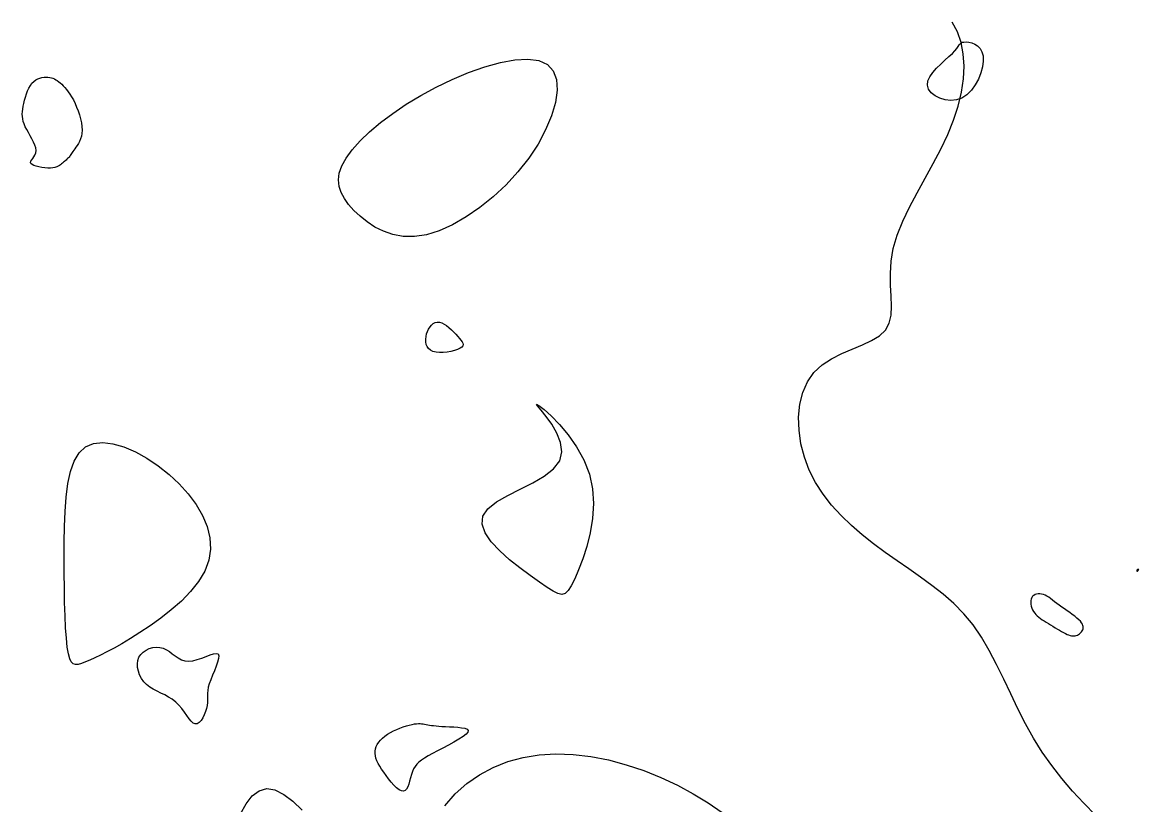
# Model space of a CAD drawing. Extents: x 3040093 to 3056816, y 408076 to 509144.
# Drawn here: x 3047393.1 to 3047459.8, y 436454.1 to 436500.8 of the extents above; entities that cross this region are included whole.
import ezdxf

# ---------------------------------------------------------------- set-up
doc = ezdxf.new("R2010")
doc.units = 0
doc.layers.add('V-CHAN-CONT-EL17', color=7, linetype='Continuous')

msp = doc.modelspace()

# ---------------------------------------------------------------- linework, layer by layer
at = {"layer": 'V-CHAN-CONT-EL17'}
for points in [[(3047457.24, 436453.445), (3047456.535, 436454.155), (3047455.862, 436454.883), (3047455.223, 436455.633), (3047454.619, 436456.407), (3047454.055, 436457.209), (3047453.532, 436458.042), (3047453.051, 436458.906), (3047452.602, 436459.792), (3047452.173, 436460.685), (3047451.753, 436461.573), (3047451.329, 436462.442), (3047450.889, 436463.28), (3047450.422, 436464.073), (3047449.916, 436464.809), (3047449.361, 436465.477), (3047448.763, 436466.086), (3047448.128, 436466.647), (3047447.465, 436467.171), (3047446.78, 436467.671), (3047446.081, 436468.157), (3047445.376, 436468.641), (3047444.672, 436469.135), (3047443.976, 436469.649), (3047443.299, 436470.187), (3047442.649, 436470.751), (3047442.036, 436471.344), (3047441.468, 436471.969), (3047440.956, 436472.629), (3047440.508, 436473.326), (3047440.134, 436474.063), (3047439.843, 436474.839), (3047439.637, 436475.639), (3047439.522, 436476.444), (3047439.5, 436477.236), (3047439.574, 436477.995), (3047439.749, 436478.704), (3047440.026, 436479.344), (3047440.41, 436479.896), (3047440.897, 436480.348), (3047441.463, 436480.716), (3047442.074, 436481.023), (3047442.698, 436481.291), (3047443.304, 436481.543), (3047443.859, 436481.801), (3047444.331, 436482.089), (3047444.689, 436482.429), (3047444.91, 436482.839), (3047445.018, 436483.318), (3047445.046, 436483.859), (3047445.027, 436484.458), (3047444.995, 436485.109), (3047444.982, 436485.806), (3047445.023, 436486.542), (3047445.15, 436487.314), (3047445.387, 436488.114), (3047445.721, 436488.938), (3047446.128, 436489.781), (3047446.583, 436490.639), (3047447.063, 436491.506), (3047447.544, 436492.378), (3047448.002, 436493.251), (3047448.414, 436494.119), (3047448.759, 436494.978), (3047449.032, 436495.822), (3047449.229, 436496.645), (3047449.347, 436497.442), (3047449.384, 436498.207), (3047449.337, 436498.935), (3047449.204, 436499.62), (3047448.98, 436500.257), (3047448.67, 436500.842)], [(3047418.357, 436453.999), (3047418.981, 436454.707), (3047419.675, 436455.326), (3047420.432, 436455.855), (3047421.248, 436456.293), (3047422.117, 436456.638), (3047423.035, 436456.89), (3047423.996, 436457.047), (3047424.994, 436457.108), (3047426.024, 436457.072), (3047427.075, 436456.948), (3047428.136, 436456.74), (3047429.197, 436456.458), (3047430.245, 436456.107), (3047431.269, 436455.697), (3047432.259, 436455.233), (3047433.203, 436454.723), (3047434.093, 436454.174), (3047434.931, 436453.591)], [(3047406.159, 436453.513), (3047406.485, 436454.117), (3047406.854, 436454.588), (3047407.266, 436454.9), (3047407.721, 436455.026), (3047408.215, 436454.947), (3047408.74, 436454.685), (3047409.288, 436454.271), (3047409.848, 436453.735)]]:
    msp.add_lwpolyline(points, dxfattribs=at)
for points in [[(3047447.225, 436497.321), (3047447.339, 436497.576), (3047447.518, 436497.833), (3047447.741, 436498.085), (3047447.989, 436498.33), (3047448.242, 436498.561), (3047448.481, 436498.774), (3047448.684, 436498.965), (3047448.839, 436499.129), (3047448.95, 436499.267), (3047449.031, 436499.382), (3047449.092, 436499.473), (3047449.145, 436499.544), (3047449.202, 436499.595), (3047449.275, 436499.629), (3047449.374, 436499.647), (3047449.509, 436499.65), (3047449.67, 436499.633), (3047449.846, 436499.592), (3047450.024, 436499.519), (3047450.193, 436499.411), (3047450.339, 436499.261), (3047450.451, 436499.063), (3047450.516, 436498.814), (3047450.526, 436498.51), (3047450.481, 436498.166), (3047450.384, 436497.802), (3047450.239, 436497.434), (3047450.05, 436497.081), (3047449.82, 436496.763), (3047449.553, 436496.496), (3047449.253, 436496.3), (3047448.925, 436496.188), (3047448.583, 436496.155), (3047448.245, 436496.191), (3047447.928, 436496.287), (3047447.647, 436496.433), (3047447.42, 436496.619), (3047447.264, 436496.835), (3047447.196, 436497.072)], [(3047418.804, 436497.413), (3047419.781, 436497.823), (3047420.748, 436498.165), (3047421.678, 436498.425), (3047422.544, 436498.585), (3047423.32, 436498.63), (3047423.979, 436498.544), (3047424.493, 436498.313), (3047424.842, 436497.925), (3047425.03, 436497.4), (3047425.068, 436496.761), (3047424.966, 436496.032), (3047424.735, 436495.238), (3047424.385, 436494.402), (3047423.928, 436493.549), (3047423.372, 436492.704), (3047422.731, 436491.888), (3047422.02, 436491.115), (3047421.257, 436490.4), (3047420.459, 436489.755), (3047419.642, 436489.193), (3047418.825, 436488.726), (3047418.025, 436488.368), (3047417.259, 436488.131), (3047416.542, 436488.024), (3047415.875, 436488.033), (3047415.259, 436488.143), (3047414.694, 436488.335), (3047414.179, 436488.592), (3047413.713, 436488.898), (3047413.298, 436489.235), (3047412.932, 436489.586), (3047412.616, 436489.937), (3047412.358, 436490.289), (3047412.164, 436490.648), (3047412.045, 436491.018), (3047412.006, 436491.405), (3047412.058, 436491.813), (3047412.207, 436492.246), (3047412.462, 436492.711), (3047412.828, 436493.21), (3047413.299, 436493.735), (3047413.866, 436494.279), (3047414.522, 436494.831), (3047415.256, 436495.384), (3047416.06, 436495.927), (3047416.926, 436496.453), (3047417.845, 436496.952)], [(3047393.225, 436494.75), (3047393.175, 436494.903), (3047393.141, 436495.05), (3047393.124, 436495.194), (3047393.12, 436495.339), (3047393.128, 436495.486), (3047393.147, 436495.641), (3047393.175, 436495.806), (3047393.21, 436495.982), (3047393.254, 436496.167), (3047393.305, 436496.355), (3047393.365, 436496.543), (3047393.433, 436496.724), (3047393.511, 436496.895), (3047393.599, 436497.05), (3047393.697, 436497.184), (3047393.805, 436497.295), (3047393.921, 436497.383), (3047394.042, 436497.449), (3047394.167, 436497.497), (3047394.293, 436497.529), (3047394.417, 436497.546), (3047394.537, 436497.551), (3047394.651, 436497.545), (3047394.757, 436497.531), (3047394.856, 436497.509), (3047394.949, 436497.479), (3047395.037, 436497.441), (3047395.124, 436497.394), (3047395.209, 436497.339), (3047395.295, 436497.275), (3047395.383, 436497.203), (3047395.474, 436497.122), (3047395.569, 436497.03), (3047395.666, 436496.927), (3047395.765, 436496.811), (3047395.865, 436496.68), (3047395.966, 436496.533), (3047396.067, 436496.367), (3047396.168, 436496.183), (3047396.268, 436495.978), (3047396.364, 436495.758), (3047396.453, 436495.527), (3047396.533, 436495.29), (3047396.599, 436495.051), (3047396.65, 436494.817), (3047396.683, 436494.592), (3047396.693, 436494.381), (3047396.681, 436494.187), (3047396.648, 436494.012), (3047396.599, 436493.853), (3047396.538, 436493.71), (3047396.469, 436493.58), (3047396.396, 436493.464), (3047396.324, 436493.36), (3047396.257, 436493.266), (3047396.198, 436493.182), (3047396.147, 436493.106), (3047396.101, 436493.037), (3047396.06, 436492.976), (3047396.022, 436492.919), (3047395.985, 436492.867), (3047395.949, 436492.818), (3047395.911, 436492.772), (3047395.87, 436492.727), (3047395.826, 436492.683), (3047395.78, 436492.64), (3047395.732, 436492.596), (3047395.682, 436492.552), (3047395.63, 436492.508), (3047395.577, 436492.462), (3047395.522, 436492.414), (3047395.465, 436492.365), (3047395.405, 436492.315), (3047395.339, 436492.267), (3047395.262, 436492.223), (3047395.174, 436492.184), (3047395.071, 436492.152), (3047394.951, 436492.129), (3047394.81, 436492.117), (3047394.648, 436492.117), (3047394.471, 436492.13), (3047394.291, 436492.152), (3047394.114, 436492.185), (3047393.951, 436492.226), (3047393.811, 436492.274), (3047393.703, 436492.328), (3047393.636, 436492.388), (3047393.616, 436492.452), (3047393.635, 436492.522), (3047393.682, 436492.599), (3047393.746, 436492.685), (3047393.814, 436492.783), (3047393.877, 436492.893), (3047393.922, 436493.017), (3047393.938, 436493.157), (3047393.918, 436493.314), (3047393.866, 436493.484), (3047393.789, 436493.665), (3047393.694, 436493.852), (3047393.59, 436494.042), (3047393.484, 436494.23), (3047393.383, 436494.413), (3047393.294, 436494.587)], [(3047417.501, 436481.222), (3047417.387, 436481.321), (3047417.304, 436481.441), (3047417.25, 436481.577), (3047417.223, 436481.725), (3047417.219, 436481.881), (3047417.237, 436482.04), (3047417.274, 436482.198), (3047417.327, 436482.349), (3047417.394, 436482.491), (3047417.476, 436482.618), (3047417.569, 436482.727), (3047417.674, 436482.815), (3047417.789, 436482.876), (3047417.913, 436482.907), (3047418.044, 436482.904), (3047418.182, 436482.865), (3047418.323, 436482.794), (3047418.467, 436482.698), (3047418.61, 436482.582), (3047418.75, 436482.454), (3047418.885, 436482.319), (3047419.012, 436482.184), (3047419.13, 436482.055), (3047419.236, 436481.937), (3047419.325, 436481.83), (3047419.393, 436481.732), (3047419.437, 436481.643), (3047419.45, 436481.561), (3047419.429, 436481.484), (3047419.37, 436481.412), (3047419.268, 436481.342), (3047419.121, 436481.275), (3047418.937, 436481.213), (3047418.727, 436481.16), (3047418.501, 436481.119), (3047418.27, 436481.094), (3047418.044, 436481.088), (3047417.834, 436481.105), (3047417.65, 436481.149)], [(3047420.936, 436471.757), (3047421.456, 436472.163), (3047422.12, 436472.548), (3047422.861, 436472.924), (3047423.611, 436473.306), (3047424.301, 436473.707), (3047424.863, 436474.14), (3047425.231, 436474.62), (3047425.356, 436475.152), (3047425.277, 436475.713), (3047425.053, 436476.274), (3047424.744, 436476.803), (3047424.41, 436477.271), (3047424.109, 436477.647), (3047423.9, 436477.901), (3047423.844, 436478.002), (3047423.983, 436477.928), (3047424.286, 436477.69), (3047424.71, 436477.306), (3047425.206, 436476.793), (3047425.73, 436476.171), (3047426.235, 436475.457), (3047426.675, 436474.671), (3047427.004, 436473.829), (3047427.187, 436472.952), (3047427.237, 436472.06), (3047427.179, 436471.173), (3047427.038, 436470.313), (3047426.836, 436469.501), (3047426.6, 436468.758), (3047426.353, 436468.106), (3047426.119, 436467.564), (3047425.917, 436467.151), (3047425.734, 436466.862), (3047425.553, 436466.692), (3047425.354, 436466.634), (3047425.12, 436466.679), (3047424.831, 436466.822), (3047424.469, 436467.055), (3047424.016, 436467.371), (3047423.465, 436467.762), (3047422.852, 436468.213), (3047422.228, 436468.709), (3047421.64, 436469.234), (3047421.137, 436469.773), (3047420.768, 436470.31), (3047420.583, 436470.83), (3047420.629, 436471.315)], [(3047395.641, 436470.686), (3047395.674, 436471.592), (3047395.738, 436472.455), (3047395.842, 436473.255), (3047395.998, 436473.974), (3047396.218, 436474.592), (3047396.513, 436475.089), (3047396.893, 436475.446), (3047397.367, 436475.65), (3047397.92, 436475.708), (3047398.534, 436475.635), (3047399.191, 436475.446), (3047399.874, 436475.153), (3047400.563, 436474.772), (3047401.241, 436474.317), (3047401.889, 436473.801), (3047402.491, 436473.238), (3047403.033, 436472.636), (3047403.5, 436472.005), (3047403.881, 436471.351), (3047404.161, 436470.683), (3047404.328, 436470.008), (3047404.369, 436469.335), (3047404.27, 436468.672), (3047404.024, 436468.026), (3047403.651, 436467.403), (3047403.175, 436466.805), (3047402.623, 436466.237), (3047402.018, 436465.704), (3047401.388, 436465.209), (3047400.755, 436464.757), (3047400.147, 436464.352), (3047399.584, 436463.997), (3047399.068, 436463.689), (3047398.599, 436463.424), (3047398.174, 436463.198), (3047397.791, 436463.006), (3047397.45, 436462.846), (3047397.149, 436462.712), (3047396.885, 436462.6), (3047396.658, 436462.51), (3047396.463, 436462.452), (3047396.299, 436462.438), (3047396.161, 436462.481), (3047396.046, 436462.595), (3047395.951, 436462.793), (3047395.873, 436463.087), (3047395.808, 436463.49), (3047395.754, 436464.011), (3047395.709, 436464.639), (3047395.674, 436465.357), (3047395.648, 436466.15), (3047395.631, 436467.003), (3047395.621, 436467.898), (3047395.62, 436468.821), (3047395.626, 436469.756)], [(3047459.751, 436468.032), (3047459.755, 436468.035), (3047459.759, 436468.038), (3047459.762, 436468.042), (3047459.766, 436468.047), (3047459.77, 436468.052), (3047459.774, 436468.058), (3047459.779, 436468.065), (3047459.784, 436468.072), (3047459.791, 436468.079), (3047459.797, 436468.087), (3047459.803, 436468.094), (3047459.808, 436468.102), (3047459.811, 436468.109), (3047459.813, 436468.115), (3047459.812, 436468.121), (3047459.809, 436468.125), (3047459.803, 436468.129), (3047459.795, 436468.131), (3047459.786, 436468.132), (3047459.776, 436468.132), (3047459.765, 436468.13), (3047459.754, 436468.126), (3047459.744, 436468.121), (3047459.734, 436468.113), (3047459.725, 436468.105), (3047459.717, 436468.095), (3047459.711, 436468.085), (3047459.706, 436468.074), (3047459.703, 436468.064), (3047459.701, 436468.055), (3047459.702, 436468.047), (3047459.704, 436468.04), (3047459.708, 436468.035), (3047459.713, 436468.032), (3047459.72, 436468.029), (3047459.726, 436468.028), (3047459.733, 436468.028), (3047459.74, 436468.028), (3047459.746, 436468.03)], [(3047454.418, 436464.895), (3047454.551, 436464.813), (3047454.686, 436464.729), (3047454.822, 436464.645), (3047454.956, 436464.564), (3047455.086, 436464.487), (3047455.211, 436464.415), (3047455.328, 436464.35), (3047455.436, 436464.294), (3047455.535, 436464.247), (3047455.627, 436464.208), (3047455.712, 436464.179), (3047455.792, 436464.16), (3047455.868, 436464.15), (3047455.942, 436464.15), (3047456.014, 436464.159), (3047456.086, 436464.178), (3047456.156, 436464.206), (3047456.223, 436464.243), (3047456.286, 436464.286), (3047456.344, 436464.335), (3047456.395, 436464.389), (3047456.438, 436464.448), (3047456.471, 436464.509), (3047456.495, 436464.573), (3047456.506, 436464.64), (3047456.503, 436464.709), (3047456.486, 436464.783), (3047456.453, 436464.86), (3047456.401, 436464.942), (3047456.33, 436465.03), (3047456.239, 436465.123), (3047456.126, 436465.222), (3047455.994, 436465.326), (3047455.849, 436465.434), (3047455.695, 436465.544), (3047455.535, 436465.657), (3047455.373, 436465.769), (3047455.215, 436465.881), (3047455.063, 436465.991), (3047454.923, 436466.097), (3047454.792, 436466.199), (3047454.669, 436466.295), (3047454.552, 436466.383), (3047454.441, 436466.462), (3047454.333, 436466.531), (3047454.227, 436466.587), (3047454.121, 436466.63), (3047454.015, 436466.658), (3047453.909, 436466.672), (3047453.807, 436466.67), (3047453.71, 436466.654), (3047453.621, 436466.623), (3047453.542, 436466.578), (3047453.475, 436466.519), (3047453.423, 436466.445), (3047453.388, 436466.358), (3047453.369, 436466.26), (3047453.365, 436466.154), (3047453.374, 436466.043), (3047453.397, 436465.929), (3047453.432, 436465.816), (3047453.479, 436465.707), (3047453.535, 436465.605), (3047453.6, 436465.511), (3047453.675, 436465.425), (3047453.758, 436465.345), (3047453.849, 436465.27), (3047453.948, 436465.196), (3047454.055, 436465.124), (3047454.169, 436465.051), (3047454.291, 436464.975)], [(3047402.077, 436460.364), (3047401.856, 436460.501), (3047401.627, 436460.623), (3047401.395, 436460.735), (3047401.166, 436460.846), (3047400.945, 436460.963), (3047400.737, 436461.092), (3047400.547, 436461.241), (3047400.381, 436461.416), (3047400.241, 436461.612), (3047400.13, 436461.822), (3047400.051, 436462.042), (3047400.004, 436462.263), (3047399.993, 436462.481), (3047400.02, 436462.688), (3047400.088, 436462.879), (3047400.197, 436463.048), (3047400.341, 436463.191), (3047400.513, 436463.308), (3047400.706, 436463.396), (3047400.912, 436463.453), (3047401.125, 436463.477), (3047401.336, 436463.466), (3047401.539, 436463.417), (3047401.728, 436463.331), (3047401.907, 436463.218), (3047402.081, 436463.089), (3047402.255, 436462.957), (3047402.434, 436462.834), (3047402.624, 436462.732), (3047402.83, 436462.664), (3047403.057, 436462.64), (3047403.308, 436462.668), (3047403.574, 436462.738), (3047403.843, 436462.831), (3047404.103, 436462.931), (3047404.342, 436463.023), (3047404.549, 436463.089), (3047404.711, 436463.112), (3047404.816, 436463.077), (3047404.858, 436462.972), (3047404.844, 436462.804), (3047404.786, 436462.59), (3047404.698, 436462.342), (3047404.592, 436462.074), (3047404.48, 436461.8), (3047404.375, 436461.535), (3047404.289, 436461.292), (3047404.232, 436461.081), (3047404.2, 436460.899), (3047404.186, 436460.738), (3047404.185, 436460.592), (3047404.189, 436460.453), (3047404.191, 436460.313), (3047404.185, 436460.165), (3047404.164, 436460.003), (3047404.123, 436459.821), (3047404.064, 436459.628), (3047403.988, 436459.437), (3047403.898, 436459.257), (3047403.797, 436459.102), (3047403.688, 436458.981), (3047403.573, 436458.908), (3047403.454, 436458.893), (3047403.334, 436458.944), (3047403.212, 436459.052), (3047403.084, 436459.206), (3047402.948, 436459.391), (3047402.802, 436459.596), (3047402.645, 436459.808), (3047402.472, 436460.014), (3047402.283, 436460.203)], [(3047414.586, 436456.198), (3047414.475, 436456.373), (3047414.382, 436456.537), (3047414.306, 436456.694), (3047414.248, 436456.843), (3047414.21, 436456.987), (3047414.191, 436457.127), (3047414.194, 436457.264), (3047414.218, 436457.401), (3047414.262, 436457.537), (3047414.328, 436457.67), (3047414.413, 436457.8), (3047414.516, 436457.927), (3047414.639, 436458.049), (3047414.779, 436458.166), (3047414.936, 436458.277), (3047415.109, 436458.382), (3047415.294, 436458.478), (3047415.487, 436458.567), (3047415.682, 436458.647), (3047415.875, 436458.718), (3047416.062, 436458.778), (3047416.239, 436458.827), (3047416.4, 436458.866), (3047416.542, 436458.892), (3047416.667, 436458.907), (3047416.779, 436458.914), (3047416.88, 436458.912), (3047416.975, 436458.905), (3047417.065, 436458.892), (3047417.154, 436458.877), (3047417.245, 436458.859), (3047417.342, 436458.842), (3047417.447, 436458.824), (3047417.563, 436458.807), (3047417.692, 436458.79), (3047417.838, 436458.774), (3047418.004, 436458.76), (3047418.192, 436458.746), (3047418.404, 436458.735), (3047418.641, 436458.724), (3047418.89, 436458.713), (3047419.135, 436458.695), (3047419.36, 436458.669), (3047419.549, 436458.631), (3047419.686, 436458.576), (3047419.756, 436458.502), (3047419.743, 436458.404), (3047419.637, 436458.28), (3047419.449, 436458.135), (3047419.197, 436457.974), (3047418.901, 436457.803), (3047418.577, 436457.627), (3047418.244, 436457.451), (3047417.919, 436457.282), (3047417.62, 436457.125), (3047417.362, 436456.983), (3047417.144, 436456.853), (3047416.961, 436456.731), (3047416.81, 436456.611), (3047416.686, 436456.488), (3047416.584, 436456.358), (3047416.499, 436456.214), (3047416.429, 436456.053), (3047416.368, 436455.871), (3047416.313, 436455.677), (3047416.259, 436455.482), (3047416.203, 436455.296), (3047416.142, 436455.131), (3047416.071, 436454.997), (3047415.986, 436454.905), (3047415.885, 436454.866), (3047415.764, 436454.887), (3047415.627, 436454.962), (3047415.478, 436455.082), (3047415.321, 436455.237), (3047415.162, 436455.417), (3047415.004, 436455.612), (3047414.853, 436455.814), (3047414.712, 436456.011)]]:
    msp.add_lwpolyline(points, close=True, dxfattribs=at)

doc.saveas('drawing.dxf')
